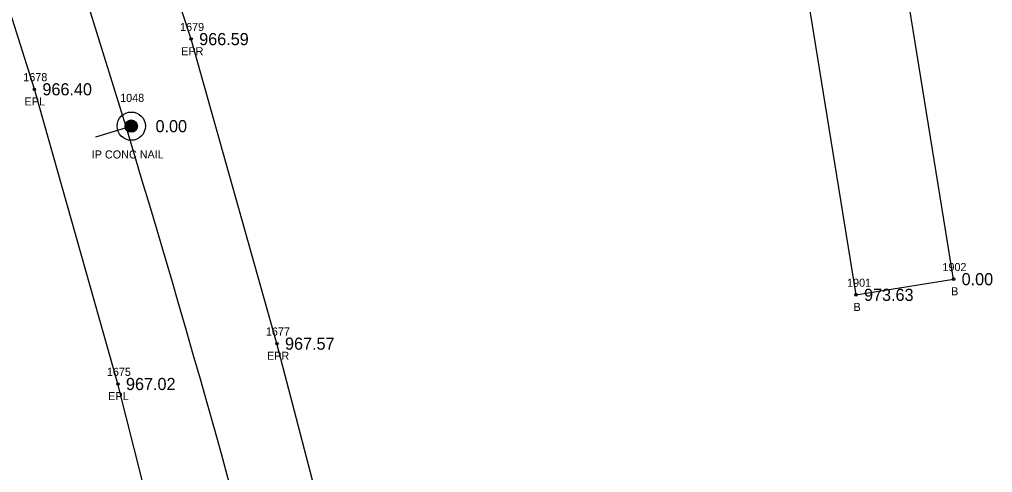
# Model space of a CAD drawing. Extents: x 1528109 to 1531398, y 1157799 to 1162548.
# Drawn here: x 1530649.3 to 1530769.9, y 1158671.4 to 1158727.4 of the extents above; entities that cross this region are included whole.
import ezdxf

# ---------------------------------------------------------------- set-up
doc = ezdxf.new("R2010")
doc.units = 0
for name, color, linetype in [('RD_EX_Bldg', 7, 'Continuous'), ('RD_EX_Bldg_txCode', 7, 'Continuous'), ('RD_EX_DV_Prop_txCode', 7, 'Continuous'), ('RD_EX_DV_PropPin', 7, 'Continuous'), ('RD_EX_Road', 7, 'Continuous'), ('RD_EX_Road_txCode', 7, 'Continuous'), ('RD_EX_TX_Bldg_ELEV', 7, 'Continuous'), ('RD_EX_TX_DV_Prop_ELEV', 7, 'Continuous'), ('RD_EX_TX_Road_ELEV', 7, 'Continuous'), ('RD_HC_Cl', 7, 'Continuous'), ('RD_HC_Data_Tic', 7, 'Continuous'), ('RD_SMD_Locator', 7, 'Continuous')]:
    doc.layers.add(name, color=color, linetype=linetype)

msp = doc.modelspace()

# ---------------------------------------------------------------- linework, layer by layer
at = {"layer": 'RD_EX_Bldg'}
msp.add_lwpolyline([(1530743.64, 1158750.7), (1530752.94, 1158693.36), (1530765.03, 1158695.3), (1530755.73, 1158752.64), (1530743.64, 1158750.7)], dxfattribs=at)
at = {"layer": 'RD_EX_DV_PropPin'}
for p, q in [((1530662.48, 1158713.93), (1530662.48, 1158714.53)), ((1530662.52, 1158713.86), (1530662.52, 1158714.6)), ((1530662.55, 1158713.8), (1530662.55, 1158714.66)), ((1530662.59, 1158713.76), (1530662.59, 1158714.7)), ((1530662.62, 1158713.72), (1530662.62, 1158714.75)), ((1530662.66, 1158713.68), (1530662.66, 1158714.78)), ((1530662.69, 1158713.65), (1530662.69, 1158714.81)), ((1530662.73, 1158713.62), (1530662.73, 1158714.84)), ((1530662.76, 1158713.6), (1530662.76, 1158714.86)), ((1530662.8, 1158713.57), (1530662.8, 1158714.89)), ((1530662.83, 1158713.55), (1530662.83, 1158714.91)), ((1530662.87, 1158713.54), (1530662.87, 1158714.92)), ((1530662.9, 1158713.52), (1530662.9, 1158714.94)), ((1530662.94, 1158713.51), (1530662.94, 1158714.95)), ((1530662.97, 1158713.5), (1530662.97, 1158714.96)), ((1530663.01, 1158713.49), (1530663.01, 1158714.97)), ((1530663.04, 1158713.48), (1530663.04, 1158714.98)), ((1530663.08, 1158713.48), (1530663.08, 1158714.98)), ((1530663.11, 1158713.47), (1530663.11, 1158714.99)), ((1530663.15, 1158713.47), (1530663.15, 1158714.99)), ((1530663.18, 1158713.47), (1530663.18, 1158714.99)), ((1530663.22, 1158713.47), (1530663.22, 1158714.99)), ((1530663.25, 1158713.47), (1530663.25, 1158714.99)), ((1530663.29, 1158713.48), (1530663.29, 1158714.98)), ((1530663.32, 1158713.48), (1530663.32, 1158714.98)), ((1530663.36, 1158713.49), (1530663.36, 1158714.97)), ((1530663.39, 1158713.5), (1530663.39, 1158714.96)), ((1530663.43, 1158713.51), (1530663.43, 1158714.95)), ((1530663.46, 1158713.52), (1530663.46, 1158714.94)), ((1530663.5, 1158713.54), (1530663.5, 1158714.92)), ((1530663.53, 1158713.55), (1530663.53, 1158714.91)), ((1530663.57, 1158713.57), (1530663.57, 1158714.89)), ((1530663.6, 1158713.6), (1530663.6, 1158714.86)), ((1530663.64, 1158713.62), (1530663.64, 1158714.84)), ((1530663.67, 1158713.65), (1530663.67, 1158714.81)), ((1530663.71, 1158713.68), (1530663.71, 1158714.78)), ((1530663.74, 1158713.72), (1530663.74, 1158714.75)), ((1530663.78, 1158713.76), (1530663.78, 1158714.7)), ((1530663.81, 1158713.8), (1530663.81, 1158714.66)), ((1530663.85, 1158713.86), (1530663.85, 1158714.6)), ((1530663.88, 1158713.93), (1530663.88, 1158714.53)), ((1530662.45, 1158714.03), (1530662.45, 1158714.43)), ((1530663.92, 1158714.03), (1530663.92, 1158714.43))]:
    msp.add_line(p, q, dxfattribs=at)
for radius in [1.75, 0.761]:
    msp.add_circle((1530663.18, 1158714.23), radius, dxfattribs=at)
at = {"layer": 'RD_EX_Road'}
for points in [[(1530704.87, 1158597.47), (1530691.01, 1158649.88), (1530681.22, 1158687.32), (1530670.59, 1158725), (1530654.42, 1158774.07), (1530635.35, 1158823.15), (1530627.8, 1158842.3), (1530617.35, 1158868.69), (1530597.91, 1158918.04), (1530578.53, 1158967.57), (1530556.7, 1159015.66), (1530524.51, 1159062.45), (1530499.94, 1159086.31), (1530481.93, 1159100.12), (1530434.53, 1159127), (1530416.95, 1159134.13), (1530380.01, 1159145.61), (1530337.52, 1159156.44)], [(1530685.41, 1158592.23), (1530678.87, 1158616.46), (1530671.67, 1158642.17), (1530661.52, 1158682.33), (1530651.17, 1158718.79), (1530644.65, 1158739.35), (1530638.95, 1158757.58), (1530635.45, 1158767.4), (1530616.88, 1158814.94), (1530597.61, 1158862.78), (1530579.09, 1158910.21), (1530559.73, 1158959.38), (1530538.76, 1159006.16), (1530508.96, 1159048.3), (1530469.44, 1159083.44), (1530424.03, 1159108.51), (1530374.97, 1159125.76), (1530332.28, 1159136.67)]]:
    msp.add_lwpolyline(points, dxfattribs=at)
at = {"layer": 'RD_HC_Cl'}
msp.add_arc((1528952, 1158192.73), 1788.23, 15.39728, 21.95502, dxfattribs=at)
at = {"layer": 'RD_HC_Data_Tic'}
msp.add_line((1530662.56, 1158714.03), (1530658.73, 1158712.87), dxfattribs=at)
at = {"layer": 'RD_SMD_Locator'}
for centre in [(1530670.59, 1158725), (1530651.17, 1158718.79), (1530663.18, 1158714.23), (1530765.03, 1158695.3), (1530752.94, 1158693.36), (1530681.22, 1158687.32), (1530661.52, 1158682.33)]:
    msp.add_circle(centre, 0.15, dxfattribs=at)

# ---------------------------------------------------------------- texts
at = {"layer": 'RD_EX_Bldg_txCode'}
for s, p in [('1902', (1530763.65, 1158696.3)), ('1901', (1530751.84, 1158694.36)), ('B', (1530764.73, 1158693.3)), ('B', (1530752.64, 1158691.36))]:
    msp.add_text(s, height=1, dxfattribs=at).set_placement(p)
at = {"layer": 'RD_EX_DV_Prop_txCode'}
for s, p in [('1048', (1530661.8, 1158717.23)), ('IP CONC NAIL', (1530658.28, 1158710.23))]:
    msp.add_text(s, height=1, dxfattribs=at).set_placement(p)
at = {"layer": 'RD_EX_Road_txCode'}
for s, p in [('1679', (1530669.22, 1158726)), ('EPR', (1530669.36, 1158723)), ('1678', (1530649.8, 1158719.79)), ('EPL', (1530649.96, 1158716.79)), ('1677', (1530679.85, 1158688.32)), ('EPR', (1530679.99, 1158685.32)), ('1675', (1530660.15, 1158683.33)), ('EPL', (1530660.32, 1158680.33))]:
    msp.add_text(s, height=1, dxfattribs=at).set_placement(p)
at = {"layer": 'RD_EX_TX_Bldg_ELEV'}
for s, p in [('0.00', (1530766.03, 1158694.55)), ('973.63', (1530753.94, 1158692.61))]:
    msp.add_text(s, height=1.5, dxfattribs=at).set_placement(p)
at = {"layer": 'RD_EX_TX_DV_Prop_ELEV'}
msp.add_text('0.00', height=1.5, dxfattribs=at).set_placement((1530666.18, 1158713.48))
at = {"layer": 'RD_EX_TX_Road_ELEV'}
for s, p in [('966.59', (1530671.59, 1158724.25)), ('966.40', (1530652.17, 1158718.04)), ('967.57', (1530682.22, 1158686.57)), ('967.02', (1530662.52, 1158681.58))]:
    msp.add_text(s, height=1.5, dxfattribs=at).set_placement(p)

doc.saveas('drawing.dxf')
